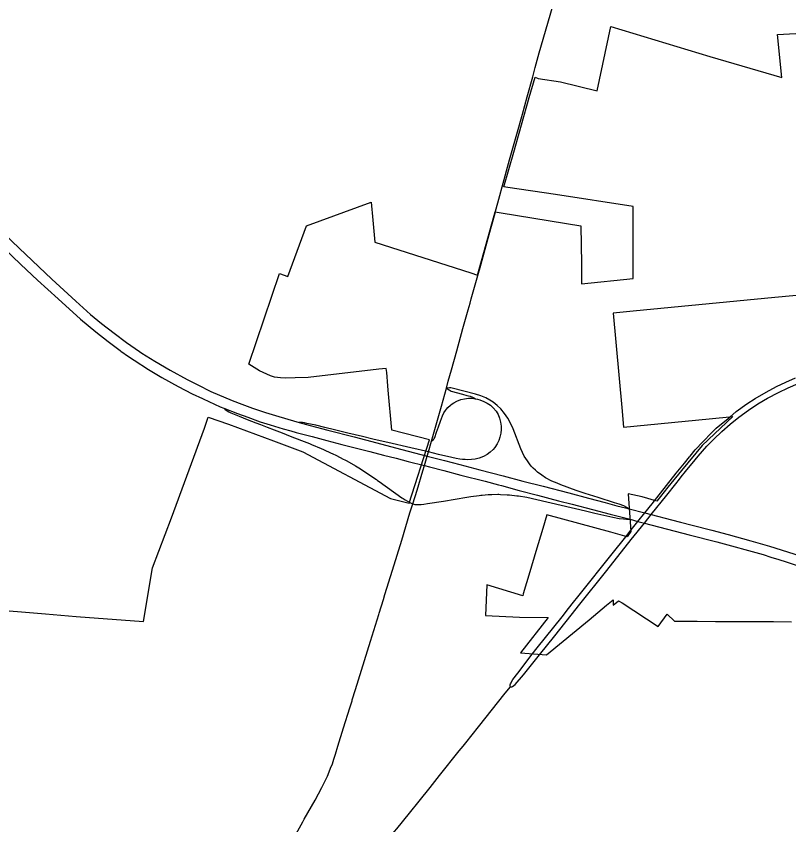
# Model space of a CAD drawing. Extents: x 0 to 34, y 0 to 22.
# Drawn here: x 7.2757 to 7.3673, y 18.7239 to 18.8198 of the extents above; entities that cross this region are included whole.
import ezdxf

# ---------------------------------------------------------------- set-up
doc = ezdxf.new("R2010")
doc.units = 0
for name, color, linetype in [('GM_X_Corporation', 7, 'Continuous'), ('GM_X_Interchange_Ramps', 7, 'Continuous'), ('GM_X_State_Route', 7, 'Continuous'), ('GM_X_US_Route', 7, 'Continuous')]:
    doc.layers.add(name, color=color, linetype=linetype)

msp = doc.modelspace()

# ---------------------------------------------------------------- linework, layer by layer
at = {"layer": 'GM_X_Corporation'}
for points in [[(7.271943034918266, 18.749522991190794), (7.279156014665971, 18.748931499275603), (7.282803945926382, 18.7486328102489), (7.29077781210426, 18.74801470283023), (7.291841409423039, 18.75439646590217), (7.29408109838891, 18.760318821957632), (7.298005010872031, 18.770975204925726), (7.298435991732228, 18.772258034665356), (7.300846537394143, 18.7714394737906), (7.306195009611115, 18.76946683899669), (7.309659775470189, 18.768166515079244), (7.320052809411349, 18.762608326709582), (7.322275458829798, 18.762070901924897), (7.3246745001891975, 18.76958557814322), (7.320209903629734, 18.770727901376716), (7.319771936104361, 18.775489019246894), (7.319752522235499, 18.775981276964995), (7.319611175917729, 18.777552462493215), (7.319549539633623, 18.778034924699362), (7.318660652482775, 18.777947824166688), (7.310286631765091, 18.776982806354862), (7.308749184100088, 18.776930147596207), (7.307602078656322, 18.77687828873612), (7.307016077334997, 18.77694935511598), (7.3063079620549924, 18.777019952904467), (7.305843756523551, 18.77718836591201), (7.304507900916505, 18.7777517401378), (7.303266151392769, 18.77856364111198), (7.3068848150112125, 18.789313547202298), (7.307896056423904, 18.78895321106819), (7.310099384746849, 18.794987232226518), (7.317766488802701, 18.797760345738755), (7.3179664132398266, 18.79565272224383), (7.318194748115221, 18.793048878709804), (7.329596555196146, 18.789413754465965), (7.330385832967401, 18.789137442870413), (7.332079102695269, 18.79522021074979), (7.332483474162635, 18.796618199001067), (7.333187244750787, 18.796496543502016), (7.342636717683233, 18.794977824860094), (7.342698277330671, 18.790456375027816), (7.342702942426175, 18.788096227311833), (7.348816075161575, 18.78873271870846), (7.348837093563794, 18.79727413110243), (7.339618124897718, 18.798668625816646), (7.333974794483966, 18.799504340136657), (7.333476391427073, 18.799585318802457), (7.334668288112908, 18.803723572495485), (7.336510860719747, 18.810178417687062), (7.337189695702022, 18.812625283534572), (7.337578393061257, 18.812444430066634), (7.34020190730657, 18.812037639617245), (7.34455054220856, 18.810991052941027), (7.346162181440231, 18.818608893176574), (7.357936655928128, 18.815062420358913), (7.366463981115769, 18.81258834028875), (7.365946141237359, 18.81766526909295), (7.379616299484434, 18.818441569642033)], [(7.374588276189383, 18.787286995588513), (7.365643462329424, 18.78646314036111), (7.348825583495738, 18.784855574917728), (7.346470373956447, 18.78460719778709), (7.347465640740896, 18.773413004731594), (7.347676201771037, 18.77109095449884), (7.357829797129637, 18.772086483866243), (7.3606478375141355, 18.772362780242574), (7.356990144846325, 18.76890730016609), (7.354546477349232, 18.765944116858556), (7.352944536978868, 18.763947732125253), (7.351630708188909, 18.76230746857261), (7.349875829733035, 18.76281899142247), (7.3482381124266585, 18.76317750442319), (7.348569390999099, 18.758701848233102), (7.3481132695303, 18.758070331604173), (7.346160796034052, 18.758630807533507), (7.33860224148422, 18.760689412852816), (7.338123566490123, 18.759048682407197), (7.33730580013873, 18.756324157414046), (7.336590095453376, 18.75393968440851), (7.335803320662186, 18.751318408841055), (7.3357312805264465, 18.751078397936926), (7.331463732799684, 18.752382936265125), (7.3313248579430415, 18.748742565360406), (7.335335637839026, 18.74854093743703), (7.338769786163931, 18.748502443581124), (7.335468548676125, 18.744300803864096), (7.338559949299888, 18.74406436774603), (7.343619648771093, 18.748224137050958), (7.345684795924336, 18.749955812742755), (7.3464655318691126, 18.750599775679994), (7.3464683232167, 18.749971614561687), (7.34708894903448, 18.750485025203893), (7.34750996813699, 18.75022612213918), (7.351778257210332, 18.747424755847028), (7.352866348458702, 18.748910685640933), (7.35371809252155, 18.748055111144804), (7.3564281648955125, 18.74805818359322), (7.358602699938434, 18.74804217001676), (7.360860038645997, 18.74803759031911), (7.361163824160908, 18.74804754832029), (7.363809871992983, 18.748021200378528), (7.36546566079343, 18.748018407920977), (7.3676070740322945, 18.74799417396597)]]:
    msp.add_lwpolyline(points, dxfattribs=at)
at = {"layer": 'GM_X_Interchange_Ramps'}
for points in [[(7.348370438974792, 18.761389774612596), (7.348073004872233, 18.761565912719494), (7.347739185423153, 18.761735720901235), (7.347164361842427, 18.761936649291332), (7.3466217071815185, 18.762127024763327), (7.344689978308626, 18.762730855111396), (7.343126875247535, 18.763211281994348), (7.342078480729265, 18.763567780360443), (7.3402469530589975, 18.764244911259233), (7.33979921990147, 18.76443212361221), (7.339177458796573, 18.76469686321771), (7.338428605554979, 18.765086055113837), (7.337984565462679, 18.765370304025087), (7.337479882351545, 18.76574894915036), (7.337230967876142, 18.76597254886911), (7.33698205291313, 18.76621988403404), (7.336751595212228, 18.766464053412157), (7.336529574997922, 18.7667345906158), (7.33628171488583, 18.767074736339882), (7.336089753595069, 18.767355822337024), (7.335919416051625, 18.767656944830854), (7.3357190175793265, 18.768065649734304), (7.335518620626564, 18.76851707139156), (7.334593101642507, 18.770877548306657), (7.334285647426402, 18.77154940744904), (7.333957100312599, 18.77215007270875), (7.333573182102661, 18.77271803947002), (7.333129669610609, 18.7732406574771), (7.332714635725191, 18.773647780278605), (7.332222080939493, 18.77404541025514), (7.33182603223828, 18.774306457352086), (7.331361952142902, 18.77455642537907), (7.330774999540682, 18.774792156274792), (7.330116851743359, 18.774985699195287), (7.327370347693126, 18.775720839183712), (7.327219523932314, 18.775738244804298), (7.327065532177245, 18.775741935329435), (7.326685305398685, 18.77572558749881)], [(7.326685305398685, 18.77572558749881), (7.326995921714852, 18.77549618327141), (7.32712090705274, 18.77541919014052), (7.327266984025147, 18.77535696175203), (7.328598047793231, 18.77500468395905), (7.329116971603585, 18.774860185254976), (7.329518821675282, 18.77474469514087), (7.329767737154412, 18.7746539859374), (7.329943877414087, 18.774575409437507), (7.330141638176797, 18.774454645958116)], [(7.324915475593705, 18.76941991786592), (7.32512747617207, 18.7695865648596), (7.325190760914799, 18.769659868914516), (7.325249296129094, 18.769743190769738), (7.3253015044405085, 18.769860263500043), (7.3255245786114, 18.7704751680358), (7.325760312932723, 18.771129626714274), (7.32600184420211, 18.771802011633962), (7.3262243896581, 18.77241955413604), (7.32639736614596, 18.77276972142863), (7.32656981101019, 18.773043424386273), (7.326716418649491, 18.773223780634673), (7.326869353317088, 18.77341152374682), (7.327178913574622, 18.77369735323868), (7.327372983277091, 18.77384817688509), (7.327563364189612, 18.773974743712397), (7.327934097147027, 18.774176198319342), (7.328376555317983, 18.774347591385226), (7.328836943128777, 18.774462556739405), (7.329308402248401, 18.774516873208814), (7.329688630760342, 18.774512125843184), (7.330141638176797, 18.774454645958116), (7.330380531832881, 18.774410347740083), (7.330660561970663, 18.774328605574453), (7.331123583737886, 18.774148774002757), (7.331531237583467, 18.773945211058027), (7.331903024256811, 18.773689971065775), (7.332245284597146, 18.773392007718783), (7.3325659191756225, 18.772976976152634), (7.332813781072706, 18.772569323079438), (7.332981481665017, 18.772161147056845), (7.333112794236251, 18.771673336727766), (7.333171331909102, 18.77121453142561), (7.333178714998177, 18.770806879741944), (7.33312967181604, 18.770357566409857), (7.3330342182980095, 18.769891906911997), (7.332898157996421, 18.769493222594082), (7.332718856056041, 18.769111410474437), (7.332425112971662, 18.768674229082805), (7.332219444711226, 18.7684342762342), (7.331868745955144, 18.768113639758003), (7.331534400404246, 18.767841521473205), (7.331090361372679, 18.76758680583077), (7.330580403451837, 18.767389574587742), (7.33010735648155, 18.767287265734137), (7.329655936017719, 18.76722925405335), (7.329240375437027, 18.7672144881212), (7.328912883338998, 18.76723611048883), (7.328592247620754, 18.76725773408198), (7.328264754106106, 18.767300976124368), (7.327834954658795, 18.767373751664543), (7.3273397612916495, 18.76746814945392), (7.325743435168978, 18.767860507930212), (7.324547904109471, 18.768141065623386)], [(7.300281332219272, 18.773328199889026), (7.300448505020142, 18.773180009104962), (7.300688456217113, 18.773020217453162), (7.300897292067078, 18.77291369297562), (7.301137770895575, 18.77279081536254), (7.302106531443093, 18.772376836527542), (7.303078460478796, 18.77200293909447), (7.304107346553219, 18.7716068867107), (7.30462890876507, 18.771402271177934), (7.30543788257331, 18.771085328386), (7.306258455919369, 18.77076363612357), (7.30719768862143, 18.77039553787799), (7.308166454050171, 18.77002321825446), (7.309522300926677, 18.769501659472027), (7.310151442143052, 18.76925959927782), (7.310444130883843, 18.769147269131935), (7.310687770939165, 18.769044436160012), (7.311830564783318, 18.768564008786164), (7.312095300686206, 18.76845273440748), (7.31235634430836, 18.768331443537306), (7.313288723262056, 18.767900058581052), (7.313481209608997, 18.76781093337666), (7.313665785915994, 18.767715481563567), (7.314461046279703, 18.76730414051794), (7.314650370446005, 18.767206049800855), (7.314871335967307, 18.767081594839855), (7.315889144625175, 18.76650782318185), (7.316301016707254, 18.76625257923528), (7.316963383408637, 18.76584176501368), (7.317375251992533, 18.765560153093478), (7.318386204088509, 18.76486931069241), (7.318528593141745, 18.764771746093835), (7.318733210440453, 18.764625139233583), (7.321397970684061, 18.762717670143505), (7.321570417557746, 18.762605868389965), (7.32177714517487, 18.7624713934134), (7.322058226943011, 18.762316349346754), (7.322434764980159, 18.762098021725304), (7.322698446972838, 18.76197092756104)], [(7.324547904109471, 18.768141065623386), (7.322458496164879, 18.768630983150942), (7.31975207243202, 18.769259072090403), (7.318813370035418, 18.76947740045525), (7.317967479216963, 18.76967990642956), (7.316745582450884, 18.7699731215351), (7.315003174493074, 18.770391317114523), (7.313416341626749, 18.77077207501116), (7.312288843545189, 18.771042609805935), (7.311206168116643, 18.771302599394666), (7.310561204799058, 18.77145342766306), (7.310140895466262, 18.77153885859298), (7.309842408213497, 18.771604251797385), (7.30961722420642, 18.77164486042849), (7.30942790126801, 18.771650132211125), (7.309224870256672, 18.771633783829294)], [(7.322698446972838, 18.76197092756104), (7.322952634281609, 18.76191713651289), (7.323150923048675, 18.76189076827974), (7.323397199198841, 18.76189076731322), (7.323697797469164, 18.761916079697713), (7.3240189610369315, 18.761956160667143), (7.324445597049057, 18.762026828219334), (7.326323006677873, 18.762324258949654), (7.329120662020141, 18.76279150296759), (7.329340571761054, 18.762828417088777), (7.329578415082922, 18.76285953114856), (7.330560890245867, 18.762987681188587), (7.330752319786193, 18.763012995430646), (7.330942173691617, 18.763028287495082), (7.331639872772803, 18.76308418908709), (7.331856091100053, 18.76310159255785), (7.332086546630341, 18.763106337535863), (7.33278424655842, 18.76312057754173), (7.332909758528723, 18.76312321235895), (7.333080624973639, 18.763114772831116), (7.333897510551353, 18.76307416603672), (7.334015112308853, 18.763067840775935), (7.334169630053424, 18.763050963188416), (7.335022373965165, 18.762956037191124), (7.335115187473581, 18.762945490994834), (7.335252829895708, 18.762922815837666), (7.336207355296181, 18.762766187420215), (7.337394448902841, 18.762519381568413), (7.343194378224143, 18.761159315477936), (7.344293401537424, 18.760897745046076), (7.346435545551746, 18.760417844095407), (7.34717332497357, 18.76026754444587), (7.347701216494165, 18.760192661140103), (7.348036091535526, 18.760158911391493), (7.348455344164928, 18.760153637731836)]]:
    msp.add_lwpolyline(points, dxfattribs=at)
at = {"layer": 'GM_X_State_Route'}
for points in [[(7.360288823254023, 18.772277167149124), (7.361054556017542, 18.772943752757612), (7.362293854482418, 18.773835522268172), (7.363307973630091, 18.774496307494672), (7.364577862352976, 18.775244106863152), (7.365832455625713, 18.77591279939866), (7.366920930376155, 18.776442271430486), (7.368081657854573, 18.776938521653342)], [(7.34569637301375, 18.75409397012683), (7.348610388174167, 18.75775571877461), (7.350158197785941, 18.759709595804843), (7.350965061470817, 18.760723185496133), (7.35282981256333, 18.76302564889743), (7.3538755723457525, 18.76434933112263), (7.354303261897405, 18.764899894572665), (7.35451789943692, 18.76517623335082), (7.355051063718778, 18.765839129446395), (7.356176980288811, 18.767224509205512), (7.356527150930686, 18.76763321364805), (7.357573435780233, 18.76882452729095), (7.358380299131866, 18.769662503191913), (7.3593348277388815, 18.770577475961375), (7.3603299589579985, 18.771447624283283), (7.361364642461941, 18.77227030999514), (7.362520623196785, 18.773108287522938), (7.363623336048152, 18.773837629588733), (7.364760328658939, 18.774512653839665), (7.366068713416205, 18.775204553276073), (7.367209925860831, 18.77575933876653), (7.36837539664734, 18.776262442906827)], [(7.351362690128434, 18.76235906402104), (7.351631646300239, 18.762700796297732), (7.3539399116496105, 18.765635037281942), (7.354900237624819, 18.766822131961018), (7.355504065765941, 18.767555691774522), (7.355583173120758, 18.76765220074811), (7.356187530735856, 18.76837679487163), (7.357110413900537, 18.769391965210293), (7.358101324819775, 18.770406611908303), (7.358676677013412, 18.77097141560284), (7.360288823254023, 18.772277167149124)], [(7.3368554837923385, 18.744140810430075), (7.337445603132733, 18.744889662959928), (7.340419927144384, 18.748580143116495), (7.341170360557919, 18.74955787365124), (7.341319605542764, 18.749752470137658), (7.341599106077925, 18.750130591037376), (7.342429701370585, 18.751142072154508), (7.34632216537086, 18.75607396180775), (7.3479527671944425, 18.75809164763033), (7.348579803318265, 18.75888638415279), (7.348908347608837, 18.759296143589), (7.349399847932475, 18.75990735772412), (7.350207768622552, 18.760917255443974), (7.351073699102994, 18.761997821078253), (7.351362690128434, 18.76235906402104)], [(7.337731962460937, 18.74408227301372), (7.339542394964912, 18.746346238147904), (7.3420732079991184, 18.749551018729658), (7.3423585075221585, 18.749899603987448), (7.34569637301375, 18.75409397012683)], [(7.334271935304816, 18.74029106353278), (7.334257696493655, 18.740350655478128), (7.334245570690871, 18.740441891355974), (7.334250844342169, 18.740515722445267), (7.3342893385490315, 18.74064545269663), (7.334344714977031, 18.74075936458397), (7.334401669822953, 18.740869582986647), (7.334568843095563, 18.741134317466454), (7.335135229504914, 18.741886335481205), (7.3368554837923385, 18.744140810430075)], [(7.334271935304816, 18.74029106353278), (7.334324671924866, 18.740283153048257), (7.334394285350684, 18.74027788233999), (7.33444913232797, 18.740283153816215), (7.334509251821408, 18.740302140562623), (7.334672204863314, 18.740427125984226), (7.334831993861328, 18.740567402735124), (7.335808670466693, 18.74172021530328), (7.337731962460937, 18.74408227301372)], [(7.328989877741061, 18.733641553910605), (7.3304765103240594, 18.735517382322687), (7.333662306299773, 18.73952269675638), (7.334271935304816, 18.74029106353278)], [(7.328214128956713, 18.732665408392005), (7.328676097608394, 18.73324603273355), (7.328989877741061, 18.733641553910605)], [(7.316028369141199, 18.717552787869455), (7.316757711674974, 18.718455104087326), (7.31846741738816, 18.720569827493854), (7.320540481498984, 18.723122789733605), (7.320792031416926, 18.72343287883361), (7.32232929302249, 18.72530026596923), (7.323449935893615, 18.726697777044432), (7.324767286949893, 18.728340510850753), (7.325885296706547, 18.72973854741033), (7.328214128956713, 18.732665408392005)]]:
    msp.add_lwpolyline(points, dxfattribs=at)
at = {"layer": 'GM_X_US_Route'}
for p, q in [((7.333035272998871, 18.79857636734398), (7.333316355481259, 18.799578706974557)), ((7.324085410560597, 18.76653155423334), (7.324663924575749, 18.766381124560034))]:
    msp.add_line(p, q, dxfattribs=at)
for points in [[(7.336926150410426, 18.812644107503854), (7.33720248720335, 18.813752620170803), (7.337702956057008, 18.815477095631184), (7.3384470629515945, 18.818075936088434), (7.339055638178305, 18.820223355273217), (7.339726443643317, 18.82266899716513)], [(7.333316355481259, 18.799578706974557), (7.334185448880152, 18.802786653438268), (7.335029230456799, 18.805840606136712), (7.335696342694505, 18.80823219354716), (7.336250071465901, 18.810270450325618), (7.336926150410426, 18.812644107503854)], [(7.255729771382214, 18.811674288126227), (7.256899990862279, 18.81050670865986), (7.258165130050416, 18.80924472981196), (7.259403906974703, 18.808051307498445), (7.2607481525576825, 18.806755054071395), (7.26184400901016, 18.805721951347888), (7.263740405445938, 18.80393313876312), (7.264727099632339, 18.803003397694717), (7.265866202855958, 18.801930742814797), (7.267822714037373, 18.800087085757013), (7.269036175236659, 18.798943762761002), (7.269952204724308, 18.798078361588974), (7.2716070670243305, 18.79651631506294), (7.273115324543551, 18.795091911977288), (7.274250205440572, 18.79402083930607), (7.276044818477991, 18.79231270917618), (7.279905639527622, 18.788643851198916), (7.282739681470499, 18.786037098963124), (7.284504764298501, 18.78446345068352), (7.285779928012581, 18.78337391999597), (7.287277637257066, 18.78222321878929), (7.288744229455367, 18.781125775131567), (7.2902957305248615, 18.78006314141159), (7.290584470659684, 18.77987970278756)], [(7.255582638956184, 18.81010274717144), (7.257110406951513, 18.808600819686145), (7.260268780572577, 18.805496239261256), (7.263679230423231, 18.802273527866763), (7.269012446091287, 18.79724565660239), (7.273110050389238, 18.79336901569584), (7.276248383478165, 18.790394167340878), (7.278196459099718, 18.78854154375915), (7.280637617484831, 18.78629128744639), (7.283312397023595, 18.783906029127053), (7.285122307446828, 18.782375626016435), (7.286565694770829, 18.781229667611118), (7.2880043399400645, 18.780164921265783), (7.288074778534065, 18.780116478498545)], [(7.332451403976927, 18.796491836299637), (7.332473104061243, 18.796571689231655), (7.333035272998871, 18.79857636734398)], [(7.33042641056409, 18.78909000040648), (7.330671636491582, 18.790018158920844), (7.33115364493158, 18.791747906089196), (7.3317569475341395, 18.79393645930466), (7.332451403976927, 18.796491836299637)], [(7.3269120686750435, 18.776531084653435), (7.327297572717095, 18.777900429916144), (7.327904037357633, 18.780135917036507), (7.328617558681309, 18.78277905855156), (7.329254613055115, 18.785005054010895), (7.3294871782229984, 18.785815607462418), (7.329627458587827, 18.786304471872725), (7.33042641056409, 18.78909000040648)], [(7.288074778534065, 18.780116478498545), (7.28899050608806, 18.779486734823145), (7.289653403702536, 18.779031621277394), (7.291379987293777, 18.777919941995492), (7.292959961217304, 18.77697121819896), (7.294895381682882, 18.775901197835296), (7.296533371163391, 18.775055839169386), (7.297768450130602, 18.77446624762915), (7.297846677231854, 18.77443081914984)], [(7.290584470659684, 18.77987970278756), (7.292100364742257, 18.778916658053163), (7.293943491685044, 18.77783503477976), (7.295963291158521, 18.776722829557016), (7.297216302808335, 18.77609474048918), (7.298772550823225, 18.775322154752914), (7.301273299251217, 18.774264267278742), (7.302418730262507, 18.773797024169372), (7.303696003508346, 18.773334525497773), (7.305251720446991, 18.772818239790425), (7.306807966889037, 18.772333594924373), (7.308556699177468, 18.771824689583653), (7.309224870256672, 18.771633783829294), (7.310547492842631, 18.771292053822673), (7.312613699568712, 18.77071933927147), (7.315763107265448, 18.7699288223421), (7.31842628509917, 18.769233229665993), (7.320658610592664, 18.768641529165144), (7.324407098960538, 18.767650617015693)], [(7.324915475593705, 18.76941991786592), (7.326084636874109, 18.773591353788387), (7.326685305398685, 18.77572558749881), (7.3269120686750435, 18.776531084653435)], [(7.297846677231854, 18.77443081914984), (7.299880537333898, 18.77350961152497), (7.300281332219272, 18.773328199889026), (7.301913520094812, 18.77270854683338), (7.303125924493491, 18.77225132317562), (7.3046204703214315, 18.771734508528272), (7.305793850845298, 18.771351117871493), (7.307335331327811, 18.770898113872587), (7.308229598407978, 18.770645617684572)], [(7.308229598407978, 18.770645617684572), (7.3088799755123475, 18.770461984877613), (7.31075210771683, 18.769962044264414), (7.312496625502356, 18.769495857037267), (7.314274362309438, 18.7690207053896), (7.3175977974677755, 18.768194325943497), (7.319226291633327, 18.767769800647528), (7.320710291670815, 18.767395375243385), (7.322153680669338, 18.767028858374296), (7.324085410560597, 18.76653155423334)], [(7.322698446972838, 18.76197092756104), (7.323224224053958, 18.763621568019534), (7.323909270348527, 18.765918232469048), (7.324085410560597, 18.76653155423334), (7.324407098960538, 18.767650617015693), (7.324547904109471, 18.768141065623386), (7.324915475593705, 18.76941991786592)], [(7.324407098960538, 18.767650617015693), (7.3264574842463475, 18.767119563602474), (7.3282731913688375, 18.766645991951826), (7.330656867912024, 18.76602423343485), (7.33342077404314, 18.765303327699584), (7.33574327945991, 18.76469738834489), (7.338158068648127, 18.764067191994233), (7.341183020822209, 18.76327825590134), (7.343544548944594, 18.762661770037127), (7.345499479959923, 18.762130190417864), (7.346876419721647, 18.761769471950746), (7.3479211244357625, 18.761504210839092), (7.348370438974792, 18.761389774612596)], [(7.324663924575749, 18.766381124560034), (7.326399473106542, 18.765929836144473), (7.328402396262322, 18.76540300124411), (7.331263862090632, 18.76465836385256), (7.332866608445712, 18.764237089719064)], [(7.332866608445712, 18.764237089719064), (7.333204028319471, 18.76414840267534), (7.335313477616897, 18.763588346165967), (7.337475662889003, 18.763014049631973), (7.339987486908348, 18.762359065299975), (7.341611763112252, 18.761935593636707), (7.344007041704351, 18.761311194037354), (7.346105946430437, 18.760764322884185), (7.348455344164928, 18.760153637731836)], [(7.319214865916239, 18.75065758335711), (7.319390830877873, 18.75123277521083), (7.320282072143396, 18.754105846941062), (7.321394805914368, 18.757680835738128), (7.322365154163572, 18.760913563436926), (7.322698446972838, 18.76197092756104)], [(7.348370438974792, 18.761389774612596), (7.350207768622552, 18.760917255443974), (7.350965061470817, 18.760723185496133), (7.3533872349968, 18.760109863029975), (7.354449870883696, 18.75983247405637), (7.355842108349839, 18.759468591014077), (7.358136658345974, 18.758869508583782), (7.360079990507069, 18.75834478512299), (7.3627721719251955, 18.757618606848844), (7.364999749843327, 18.756967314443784), (7.367868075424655, 18.756063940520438), (7.369913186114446, 18.755364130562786), (7.371541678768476, 18.75473393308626), (7.373507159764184, 18.753936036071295), (7.374491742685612, 18.753525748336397), (7.375777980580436, 18.752949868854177), (7.376862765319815, 18.75246363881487)], [(7.348455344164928, 18.760153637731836), (7.349399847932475, 18.75990735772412), (7.350158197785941, 18.759709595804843), (7.355469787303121, 18.75832368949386), (7.3587394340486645, 18.757473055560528), (7.364236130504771, 18.755958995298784), (7.3651642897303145, 18.755675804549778), (7.366105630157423, 18.755388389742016), (7.366954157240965, 18.755105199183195), (7.368410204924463, 18.754618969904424), (7.369537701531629, 18.754209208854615), (7.370396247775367, 18.753896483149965), (7.371289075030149, 18.753539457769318), (7.372358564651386, 18.753111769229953), (7.373753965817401, 18.752512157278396), (7.374929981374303, 18.752006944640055), (7.376708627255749, 18.751218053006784)], [(7.315522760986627, 18.73871778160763), (7.315920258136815, 18.739957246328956), (7.31770327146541, 18.745711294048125), (7.3186599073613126, 18.74884435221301), (7.3187121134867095, 18.749014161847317), (7.319214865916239, 18.75065758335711)], [(7.30966210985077, 18.724261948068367), (7.309829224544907, 18.724569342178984), (7.311117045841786, 18.72684438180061), (7.311908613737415, 18.728349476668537), (7.312572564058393, 18.729698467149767), (7.312790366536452, 18.730204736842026), (7.312959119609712, 18.730611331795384), (7.313166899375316, 18.731137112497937), (7.313345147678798, 18.731682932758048), (7.313543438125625, 18.73230785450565), (7.313830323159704, 18.73325025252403), (7.3144795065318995, 18.735397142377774), (7.315226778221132, 18.73779453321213), (7.315496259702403, 18.73863514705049), (7.315522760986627, 18.73871778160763)], [(7.306481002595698, 18.70658734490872), (7.306789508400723, 18.709747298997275), (7.306974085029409, 18.71176709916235), (7.307026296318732, 18.71233612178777), (7.307509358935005, 18.717603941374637), (7.307698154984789, 18.719727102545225), (7.307706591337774, 18.719826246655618), (7.307785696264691, 18.720381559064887), (7.30788484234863, 18.720768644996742), (7.3080040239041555, 18.72108611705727), (7.308172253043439, 18.721463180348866), (7.308187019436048, 18.721492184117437), (7.308717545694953, 18.722524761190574), (7.309077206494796, 18.723186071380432), (7.30966210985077, 18.724261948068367)]]:
    msp.add_lwpolyline(points, dxfattribs=at)

doc.saveas('drawing.dxf')
